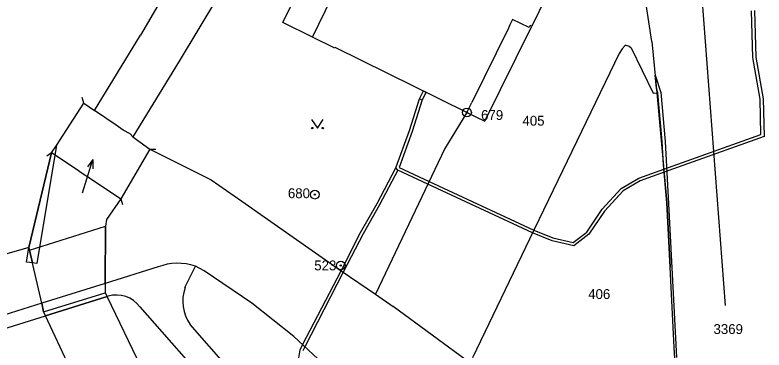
# Model space of a CAD drawing. Extents: x -755819 to -753140, y -1169796 to -1166000.
# Drawn here: x -755625.3 to -755496.5, y -1166340.4 to -1166282.7 of the extents above; entities that cross this region are included whole.
import ezdxf

# ---------------------------------------------------------------- set-up
doc = ezdxf.new("R2010")
doc.units = 0
for name, color, linetype in [('Vrstva 1', 7, 'Continuous'), ('Vrstva 13', 7, 'Continuous'), ('Vrstva 17', 7, 'Continuous'), ('Vrstva 18', 7, 'Continuous'), ('Vrstva 24', 7, 'Continuous'), ('Vrstva 25', 7, 'Continuous'), ('Vrstva 26', 7, 'Continuous'), ('Vrstva 27', 7, 'Continuous'), ('Vrstva 4', 7, 'Continuous'), ('Vrstva 5', 7, 'Continuous')]:
    doc.layers.add(name, color=color, linetype=linetype)

msp = doc.modelspace()

# ---------------------------------------------------------------- linework, layer by layer
at = {"layer": 'Vrstva 1'}
for p, q in [((-755515.76, -1166287.3), (-755522.22, -1166245.97)), ((-755530.78, -1166273.05), (-755536.43, -1166284.67)), ((-755579.22, -1166284.04), (-755574.95, -1166275.31)), ((-755574.14, -1166286.52), (-755569.63, -1166277.31)), ((-755590.29, -1166279.39), (-755597.05, -1166290.69)), ((-755574.14, -1166286.52), (-755579.22, -1166284.04)), ((-755544.48, -1166301), (-755536.43, -1166284.67)), ((-755570.3, -1166288.44), (-755574.14, -1166286.52)), ((-755515.76, -1166287.3), (-755514.94, -1166296.14)), ((-755570.23, -1166288.31), (-755570.3, -1166288.44)), ((-755547.56, -1166299.49), (-755570.23, -1166288.31)), ((-755520.91, -1166288.54), (-755521.42, -1166289.35)), ((-755520.42, -1166288.04), (-755520.91, -1166288.54)), ((-755520.23, -1166287.93), (-755520.42, -1166288.04)), ((-755520.23, -1166287.93), (-755519.67, -1166288.07)), ((-755519.67, -1166288.07), (-755519.34, -1166288.36)), ((-755519.34, -1166288.36), (-755515.53, -1166296.19)), ((-755521.42, -1166289.35), (-755536.81, -1166321.31)), ((-755597.05, -1166290.69), (-755605.02, -1166303.67)), ((-755515.53, -1166296.19), (-755514.94, -1166296.14)), ((-755514.94, -1166296.14), (-755513.18, -1166315.07)), ((-755547.56, -1166299.49), (-755551.39, -1166305.7)), ((-755547.56, -1166299.49), (-755544.48, -1166301)), ((-755605.02, -1166303.67), (-755602.06, -1166305.83)), ((-755602.06, -1166305.83), (-755607.05, -1166314.36)), ((-755602.06, -1166305.83), (-755591.56, -1166311.08)), ((-755551.39, -1166305.7), (-755563.26, -1166330.76)), ((-755591.56, -1166311.08), (-755586.28, -1166314.75)), ((-755607.05, -1166314.36), (-755609.52, -1166317.92)), ((-755586.28, -1166314.75), (-755569.18, -1166326.74)), ((-755513.18, -1166315.07), (-755512.66, -1166326.11)), ((-755609.52, -1166317.92), (-755609.72, -1166319.04)), ((-755622.76, -1166323.2), (-755609.72, -1166319.04)), ((-755609.74, -1166328.93), (-755609.72, -1166319.04)), ((-755536.81, -1166321.31), (-755546.61, -1166341.7)), ((-755622.85, -1166322.75), (-755622.76, -1166323.2)), ((-755620.66, -1166332.34), (-755622.76, -1166323.2)), ((-755600.65, -1166326.08), (-755609.74, -1166328.93)), ((-755592.75, -1166326.77), (-755594.24, -1166325.96)), ((-755511.94, -1166339.94), (-755512.66, -1166326.11)), ((-755584.53, -1166332.31), (-755592.75, -1166326.77)), ((-755569.18, -1166326.74), (-755563.26, -1166330.76)), ((-755609.74, -1166328.93), (-755609.75, -1166330.52)), ((-755609.75, -1166330.52), (-755609.43, -1166331.18)), ((-755592.47, -1166366.18), (-755609.43, -1166331.18)), ((-755563.26, -1166330.76), (-755560.24, -1166332.87)), ((-755620.66, -1166332.34), (-755696.76, -1166356.16)), ((-755620.66, -1166332.34), (-755620.33, -1166333.81)), ((-755577.34, -1166338.05), (-755584.53, -1166332.31)), ((-755620.33, -1166333.81), (-755620.01, -1166334.49)), ((-755546.85, -1166342.73), (-755560.24, -1166332.87)), ((-755603.4, -1166369.69), (-755620.01, -1166334.49)), ((-755569.73, -1166345.07), (-755577.34, -1166338.05)), ((-755511.53, -1166347.17), (-755511.94, -1166339.94))]:
    msp.add_line(p, q, dxfattribs=at)
msp.add_arc((-755597.28, -1166334.71), 9.26, 70.8239, 111.3211, dxfattribs=at)
at = {"layer": 'Vrstva 13'}
for p, q in [((-755597.38, -1166275.33), (-755603.69, -1166286.23)), ((-755611.59, -1166299.17), (-755603.69, -1166286.23)), ((-755618.12, -1166305.19), (-755613.41, -1166297.9)), ((-755613.41, -1166297.9), (-755611.59, -1166299.17)), ((-755618.95, -1166306.47), (-755618.12, -1166305.19)), ((-755618.95, -1166306.47), (-755622.85, -1166322.75)), ((-755622.85, -1166322.75), (-755630.65, -1166324.92))]:
    msp.add_line(p, q, dxfattribs=at)
at = {"layer": 'Vrstva 24'}
for centre, radius in [((-755547.56, -1166299.49), 0.75), ((-755547.56, -1166299.49), 0.1), ((-755573.72, -1166313.64), 0.75), ((-755573.72, -1166313.64), 0.1), ((-755569.26, -1166325.82), 0.75), ((-755569.26, -1166325.82), 0.1)]:
    msp.add_circle(centre, radius, dxfattribs=at)
at = {"layer": 'Vrstva 25'}
for p, q in [((-755574.26, -1166300.73), (-755573.26, -1166302.23)), ((-755573.26, -1166302.23), (-755572.26, -1166300.73))]:
    msp.add_line(p, q, dxfattribs=at)
for points in [[(-755613.67, -1166313.32), (-755611.89, -1166307.6), (-755612.81, -1166308.88)], [(-755611.89, -1166307.6), (-755611.86, -1166309.18)]]:
    msp.add_lwpolyline(points, dxfattribs=at)
for centre in [(-755574.16, -1166302.18), (-755572.36, -1166302.18)]:
    msp.add_circle(centre, 0.112, dxfattribs=at)
at = {"layer": 'Vrstva 26'}
for p, q in [((-755613.41, -1166297.9), (-755613.69, -1166296.94)), ((-755618.95, -1166306.47), (-755619.79, -1166307.02)), ((-755602.06, -1166305.83), (-755601.06, -1166305.79)), ((-755607.05, -1166314.36), (-755606.79, -1166315.33))]:
    msp.add_line(p, q, dxfattribs=at)
at = {"layer": 'Vrstva 27'}
for p, q in [((-755498.43, -1166290.06), (-755498.66, -1166281.99)), ((-755498.43, -1166290.06), (-755498.66, -1166281.99)), ((-755498.43, -1166290.06), (-755498.66, -1166281.99)), ((-755498.16, -1166281.97), (-755497.93, -1166290)), ((-755498.16, -1166281.97), (-755497.93, -1166290)), ((-755498.16, -1166281.97), (-755497.93, -1166290)), ((-755497.14, -1166297.2), (-755498.43, -1166290.06)), ((-755497.14, -1166297.2), (-755498.43, -1166290.06)), ((-755497.14, -1166297.2), (-755498.43, -1166290.06)), ((-755497.93, -1166290), (-755496.64, -1166297.16)), ((-755497.93, -1166290), (-755496.64, -1166297.16)), ((-755497.93, -1166290), (-755496.64, -1166297.16)), ((-755515.01, -1166295.37), (-755515.22, -1166293.1)), ((-755515.22, -1166293.1), (-755514.26, -1166296.04)), ((-755555.7, -1166297.14), (-755555.06, -1166295.79)), ((-755554.6, -1166296.02), (-755555.24, -1166297.32)), ((-755555.06, -1166295.79), (-755554.6, -1166296.02)), ((-755514.76, -1166296.14), (-755515.01, -1166295.37)), ((-755514.01, -1166304.51), (-755514.76, -1166296.14)), ((-755514.26, -1166296.04), (-755513.51, -1166304.47)), ((-755557.46, -1166302.62), (-755555.7, -1166297.14)), ((-755557.46, -1166302.62), (-755555.7, -1166297.14)), ((-755557.46, -1166302.62), (-755555.7, -1166297.14)), ((-755555.24, -1166297.32), (-755556.98, -1166302.78)), ((-755555.24, -1166297.32), (-755556.98, -1166302.78)), ((-755555.24, -1166297.32), (-755556.98, -1166302.78)), ((-755555.7, -1166297.14), (-755555.24, -1166297.32)), ((-755555.7, -1166297.14), (-755555.24, -1166297.32)), ((-755497.02, -1166303.29), (-755497.14, -1166297.2)), ((-755497.02, -1166303.29), (-755497.14, -1166297.2)), ((-755497.02, -1166303.29), (-755497.14, -1166297.2)), ((-755496.64, -1166297.16), (-755496.5, -1166303.63)), ((-755496.64, -1166297.16), (-755496.5, -1166303.63)), ((-755496.64, -1166297.16), (-755496.5, -1166303.63)), ((-755559.77, -1166309.01), (-755557.46, -1166302.62)), ((-755559.77, -1166309.01), (-755557.46, -1166302.62)), ((-755559.77, -1166309.01), (-755557.46, -1166302.62)), ((-755556.98, -1166302.78), (-755559.23, -1166308.98)), ((-755556.98, -1166302.78), (-755559.23, -1166308.98)), ((-755556.98, -1166302.78), (-755559.23, -1166308.98)), ((-755513.72, -1166309.28), (-755497.02, -1166303.29)), ((-755513.72, -1166309.28), (-755497.02, -1166303.29)), ((-755513.72, -1166309.28), (-755497.02, -1166303.29)), ((-755496.5, -1166303.63), (-755513.67, -1166309.79)), ((-755496.5, -1166303.63), (-755513.67, -1166309.79)), ((-755496.5, -1166303.63), (-755513.67, -1166309.79)), ((-755618.12, -1166305.19), (-755621.03, -1166322.65)), ((-755618.95, -1166306.47), (-755618.12, -1166305.19)), ((-755513.79, -1166308.49), (-755514.01, -1166304.51)), ((-755513.51, -1166304.47), (-755512.92, -1166315.22)), ((-755622.85, -1166322.75), (-755618.95, -1166306.47)), ((-755563.01, -1166315.18), (-755559.77, -1166309.01)), ((-755563.01, -1166315.18), (-755559.77, -1166309.01)), ((-755559.43, -1166309.44), (-755562.57, -1166315.42)), ((-755559.43, -1166309.44), (-755562.57, -1166315.42)), ((-755559.43, -1166309.44), (-755559.77, -1166309.01)), ((-755554.29, -1166311.83), (-755559.43, -1166309.44)), ((-755554.29, -1166311.83), (-755559.43, -1166309.44)), ((-755554.29, -1166311.83), (-755559.43, -1166309.44)), ((-755559.23, -1166308.98), (-755554.08, -1166311.38)), ((-755559.23, -1166308.98), (-755554.08, -1166311.38)), ((-755559.23, -1166308.98), (-755554.08, -1166311.38)), ((-755518.03, -1166310.82), (-755513.72, -1166309.28)), ((-755518.03, -1166310.82), (-755513.72, -1166309.28)), ((-755518.03, -1166310.82), (-755513.72, -1166309.28)), ((-755513.18, -1166315.07), (-755513.79, -1166308.49)), ((-755513.67, -1166309.79), (-755517.81, -1166311.28)), ((-755513.67, -1166309.79), (-755517.81, -1166311.28)), ((-755513.67, -1166309.79), (-755517.81, -1166311.28)), ((-755536.28, -1166320.2), (-755554.29, -1166311.83)), ((-755536.28, -1166320.2), (-755554.29, -1166311.83)), ((-755536.28, -1166320.2), (-755554.29, -1166311.83)), ((-755554.08, -1166311.38), (-755536.06, -1166319.75)), ((-755554.08, -1166311.38), (-755536.06, -1166319.75)), ((-755554.08, -1166311.38), (-755536.06, -1166319.75)), ((-755521.03, -1166312.57), (-755518.03, -1166310.82)), ((-755521.03, -1166312.57), (-755518.03, -1166310.82)), ((-755521.03, -1166312.57), (-755518.03, -1166310.82)), ((-755517.81, -1166311.28), (-755520.71, -1166312.97)), ((-755517.81, -1166311.28), (-755520.71, -1166312.97)), ((-755517.81, -1166311.28), (-755520.71, -1166312.97)), ((-755524.32, -1166316.16), (-755521.03, -1166312.57)), ((-755524.32, -1166316.16), (-755521.03, -1166312.57)), ((-755524.32, -1166316.16), (-755521.03, -1166312.57)), ((-755520.71, -1166312.97), (-755523.92, -1166316.48)), ((-755520.71, -1166312.97), (-755523.92, -1166316.48)), ((-755520.71, -1166312.97), (-755523.92, -1166316.48)), ((-755565.87, -1166320.16), (-755563.01, -1166315.18)), ((-755565.87, -1166320.16), (-755563.01, -1166315.18)), ((-755562.57, -1166315.42), (-755565.43, -1166320.4)), ((-755562.57, -1166315.42), (-755565.43, -1166320.4)), ((-755512.66, -1166326.11), (-755513.18, -1166315.07)), ((-755512.92, -1166315.22), (-755511.54, -1166341.68)), ((-755526.96, -1166320.1), (-755524.32, -1166316.16)), ((-755526.96, -1166320.1), (-755524.32, -1166316.16)), ((-755526.96, -1166320.1), (-755524.32, -1166316.16)), ((-755523.92, -1166316.48), (-755526.6, -1166320.44)), ((-755523.92, -1166316.48), (-755526.6, -1166320.44)), ((-755523.92, -1166316.48), (-755526.6, -1166320.44)), ((-755622.76, -1166323.2), (-755609.72, -1166319.04)), ((-755609.72, -1166319.04), (-755609.74, -1166328.93)), ((-755536.06, -1166319.75), (-755532.78, -1166321.08)), ((-755536.06, -1166319.75), (-755532.78, -1166321.08)), ((-755536.06, -1166319.75), (-755532.78, -1166321.08)), ((-755569.18, -1166326.74), (-755565.87, -1166320.16)), ((-755569.18, -1166326.74), (-755565.87, -1166320.16)), ((-755565.43, -1166320.4), (-755568.82, -1166326.98)), ((-755565.43, -1166320.4), (-755568.82, -1166326.98)), ((-755532.92, -1166321.56), (-755536.28, -1166320.2)), ((-755532.92, -1166321.56), (-755536.28, -1166320.2)), ((-755532.92, -1166321.56), (-755536.28, -1166320.2)), ((-755529.31, -1166321.88), (-755526.96, -1166320.1)), ((-755529.31, -1166321.88), (-755526.96, -1166320.1)), ((-755529.31, -1166321.88), (-755526.96, -1166320.1)), ((-755526.6, -1166320.44), (-755529.19, -1166322.42)), ((-755526.6, -1166320.44), (-755529.19, -1166322.42)), ((-755526.6, -1166320.44), (-755529.19, -1166322.42)), ((-755529.19, -1166322.42), (-755532.92, -1166321.56)), ((-755529.19, -1166322.42), (-755532.92, -1166321.56)), ((-755529.19, -1166322.42), (-755532.92, -1166321.56)), ((-755532.78, -1166321.08), (-755529.31, -1166321.88)), ((-755532.78, -1166321.08), (-755529.31, -1166321.88)), ((-755532.78, -1166321.08), (-755529.31, -1166321.88)), ((-755623.25, -1166325.24), (-755622.85, -1166322.75)), ((-755622.85, -1166322.75), (-755622.26, -1166325.39)), ((-755622.26, -1166325.39), (-755622.85, -1166322.75)), ((-755620.66, -1166332.34), (-755622.76, -1166323.2)), ((-755621.03, -1166322.65), (-755621.5, -1166325.5)), ((-755622.26, -1166325.39), (-755623.25, -1166325.24)), ((-755621.5, -1166325.5), (-755622.26, -1166325.39)), ((-755511.94, -1166339.94), (-755512.66, -1166326.11)), ((-755575.81, -1166339.46), (-755569.18, -1166326.74)), ((-755575.81, -1166339.46), (-755569.18, -1166326.74)), ((-755568.82, -1166326.98), (-755575.43, -1166339.81)), ((-755568.82, -1166326.98), (-755575.43, -1166339.81)), ((-755609.74, -1166328.93), (-755609.75, -1166330.52)), ((-755609.43, -1166331.18), (-755620.01, -1166334.49)), ((-755609.75, -1166330.52), (-755609.43, -1166331.18)), ((-755620.33, -1166333.81), (-755620.66, -1166332.34)), ((-755620.01, -1166334.49), (-755620.33, -1166333.81)), ((-755576.91, -1166344.53), (-755576.26, -1166340.34)), ((-755576.91, -1166344.53), (-755576.26, -1166340.34)), ((-755576.26, -1166340.34), (-755575.81, -1166339.46)), ((-755576.26, -1166340.34), (-755575.81, -1166339.46)), ((-755575.43, -1166339.81), (-755575.78, -1166340.5)), ((-755575.43, -1166339.81), (-755575.78, -1166340.5)), ((-755511.78, -1166342.82), (-755511.94, -1166339.94))]:
    msp.add_line(p, q, dxfattribs=at)
at = {"layer": 'Vrstva 4'}
for p, q in [((-755539.73, -1166283.48), (-755540.18, -1166284.45)), ((-755536.88, -1166284.87), (-755539.73, -1166283.48)), ((-755540.18, -1166284.45), (-755540.45, -1166285)), ((-755536.69, -1166284.55), (-755536.88, -1166284.87)), ((-755536.43, -1166284.67), (-755536.69, -1166284.55)), ((-755540.45, -1166285), (-755546.74, -1166297.81)), ((-755547.56, -1166299.49), (-755546.74, -1166297.81)), ((-755607.87, -1166301.69), (-755611.59, -1166299.17)), ((-755606.63, -1166302.55), (-755607.87, -1166301.69)), ((-755605.47, -1166303.2), (-755606.63, -1166302.55)), ((-755605.02, -1166303.67), (-755605.47, -1166303.2)), ((-755614.21, -1166309.61), (-755618.95, -1166306.47)), ((-755614.21, -1166309.61), (-755611.77, -1166311.23)), ((-755611.77, -1166311.23), (-755607.05, -1166314.36)), ((-755596.03, -1166329.64), (-755594.24, -1166325.96)), ((-755609.74, -1166328.93), (-755620.66, -1166332.34)), ((-755620.33, -1166333.81), (-755609.75, -1166330.52)), ((-755620.01, -1166334.49), (-755609.43, -1166331.18)), ((-755609.23, -1166331.12), (-755609.43, -1166331.18)), ((-755603.78, -1166332.95), (-755580.26, -1166359.6)), ((-755677.22, -1166352.36), (-755620.01, -1166334.49)), ((-755577.9, -1166355.5), (-755595.16, -1166335.97))]:
    msp.add_line(p, q, dxfattribs=at)
for centre, radius, start, end in [((-755589.42, -1166331.96), 7, 160.6767, 214.9748), ((-755607.81, -1166335.93), 5.01, 36.4296, 106.4483)]:
    msp.add_arc(centre, radius, start, end, dxfattribs=at)
at = {"layer": 'Vrstva 5'}
msp.add_line((-755510.84, -1166231.8), (-755503.16, -1166332.72), dxfattribs=at)

# ---------------------------------------------------------------- texts
at = {"layer": 'Vrstva 17'}
for s, p in [('679', (-755545.13, -1166300.79)), ('680', (-755578.34, -1166314.25)), ('523', (-755573.81, -1166326.67))]:
    msp.add_text(s, height=1.7, dxfattribs=at).set_placement(p)
at = {"layer": 'Vrstva 18'}
for s, p in [('405', (-755538.02, -1166301.77)), ('406', (-755526.72, -1166331.6)), ('3369', (-755505.18, -1166337.62))]:
    msp.add_text(s, height=1.7, dxfattribs=at).set_placement(p)

doc.saveas('drawing.dxf')
